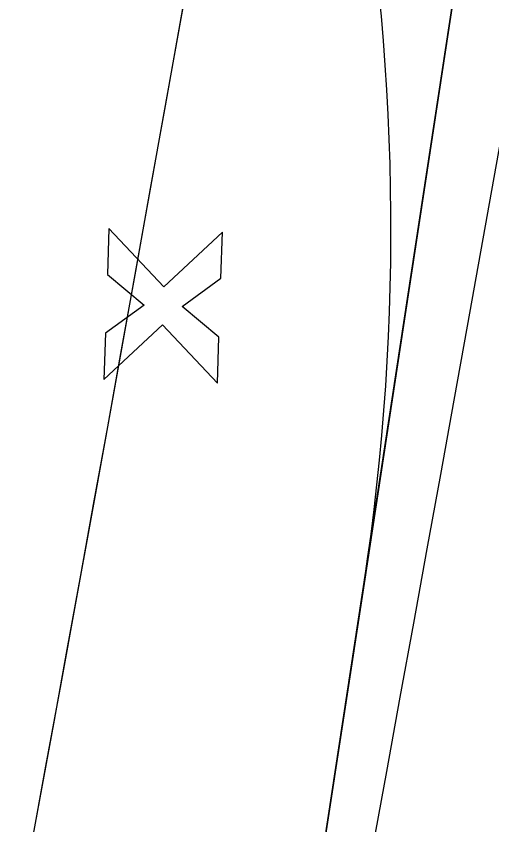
# Model space of a CAD drawing. Extents: x 14104283 to 14120882, y 8635219 to 8671666.
# Drawn here: x 14107888.02 to 14107916.32, y 8639738.27 to 8639786.38 of the extents above; entities that cross this region are included whole.
import ezdxf

# ---------------------------------------------------------------- set-up
doc = ezdxf.new("R2010")
doc.units = 0
for name, color, linetype in [('Cell', 7, 'Continuous'), ('dsnPaintPlaceEdgeLineRightWhite', 7, 'Continuous'), ('dsnShadingPaved', 7, 'Continuous'), ('dsnStgShadingPrevPav', 7, 'Continuous')]:
    doc.layers.add(name, color=color, linetype=linetype)

msp = doc.modelspace()

# ---------------------------------------------------------------- linework, layer by layer
at = {"layer": 'Cell'}
for p, q in [((14107893.541, 8639773.759), (14107893.45, 8639771.01)), ((14107896.803, 8639770.274), (14107893.541, 8639773.759)), ((14107900.288, 8639773.535), (14107896.803, 8639770.274)), ((14107900.196, 8639770.786), (14107900.288, 8639773.535)), ((14107893.45, 8639771.01), (14107895.641, 8639769.187)), ((14107897.89, 8639769.112), (14107900.196, 8639770.786)), ((14107895.641, 8639769.187), (14107893.334, 8639767.512)), ((14107900.08, 8639767.288), (14107897.89, 8639769.112)), ((14107893.243, 8639764.764), (14107896.728, 8639768.025)), ((14107896.728, 8639768.025), (14107899.989, 8639764.54)), ((14107893.334, 8639767.512), (14107893.243, 8639764.764)), ((14107899.989, 8639764.54), (14107900.08, 8639767.288))]:
    msp.add_line(p, q, dxfattribs=at)
at = {"layer": 'dsnPaintPlaceEdgeLineRightWhite'}
msp.add_line((14107908.713, 8639752.631), (14107885.369, 8639599.613), dxfattribs=at)
msp.add_arc((14107770.315, 8639773.744), 140, 351.32599, 29.80904, dxfattribs=at)
at = {"layer": 'dsnShadingPaved'}
for p, q in [((14107885.369, 8639599.613), (14107990.938, 8640291.607)), ((14107937.437, 8639940.911), (14107908.713, 8639752.631))]:
    msp.add_line(p, q, dxfattribs=at)
msp.add_arc((14107770.315, 8639773.744), 140, 351.32599, 29.80904, dxfattribs=at)
at = {"layer": 'dsnStgShadingPrevPav'}
for centre, radius, start, end in [((14098576.761, 8641447.78), 9456, 348.4493429, 351.6728455), ((14098576.761, 8641447.78), 9468, 347.8072551, 351.6728455), ((14098576.761, 8641447.78), 9468, 348.1945818, 351.6728455), ((14098576.761, 8641447.78), 9488, 348.2025245, 351.6728455), ((14098576.761, 8641447.78), 9488, 348.2025245, 351.6728455), ((14098576.761, 8641447.78), 9512, 348.1761969, 351.6535365), ((14098576.761, 8641447.78), 9512, 348.2120116, 351.6535365), ((14098576.761, 8641447.78), 9450, 348.2207777, 350.242299), ((14098576.761, 8641447.78), 9456, 348.4493429, 350.1957015), ((14089678.7, 8643364.108), 18616, 348.0148074, 348.7760361), ((14089678.7, 8643364.108), 18616, 348.0148074, 348.7760361)]:
    msp.add_arc(centre, radius, start, end, dxfattribs=at)

doc.saveas('drawing.dxf')
